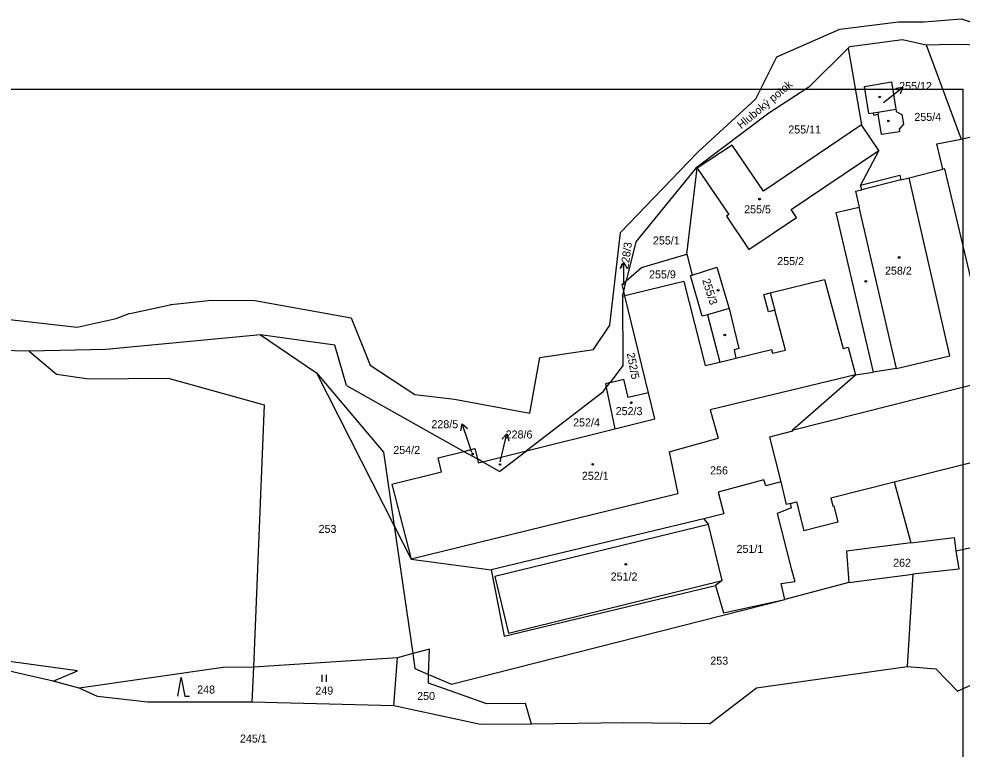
# Model space of a CAD drawing. Extents: x -670359 to -660124, y -978807 to -970072.
# Drawn here: x -669575.5 to -669375.2, y -977140.1 to -976985.1 of the extents above; entities that cross this region are included whole.
import ezdxf

# ---------------------------------------------------------------- set-up
doc = ezdxf.new("R2010")
doc.units = 0
for name, color, linetype in [('Hranice kat_území', 7, 'Continuous'), ('Hranice parcel', 7, 'Continuous'), ('ML1000', 7, 'Continuous'), ('Parcelní čísla', 7, 'Continuous'), ('Pop  PČ popisy', 7, 'Continuous'), ('Vnitřní kresba', 7, 'Continuous'), ('Značky budov', 7, 'Continuous'), ('Značky kultur', 7, 'Continuous')]:
    doc.layers.add(name, color=color, linetype=linetype)

msp = doc.modelspace()

# ---------------------------------------------------------------- linework, layer by layer
at = {"layer": 'Hranice kat_území'}
for points in [[(-669401.13, -976987.24), (-669388.7, -976985.73)], [(-669388.7, -976985.73), (-669383.24, -976985.74)], [(-669383.24, -976985.74), (-669375.35, -976985.08)], [(-669375.35, -976985.08), (-669372.93, -976985.84)], [(-669414.53, -976993.17), (-669401.13, -976987.24)], [(-669418.98, -977002.09), (-669414.53, -976993.17)], [(-669431.16, -977013.24), (-669418.98, -977002.09)], [(-669447.74, -977030.42), (-669431.53, -977013.62)], [(-669431.53, -977013.62), (-669431.16, -977013.24)], [(-669450, -977050.14), (-669447.74, -977030.42)], [(-669551.59, -977047.54), (-669543.38, -977045.77)], [(-669543.12, -977045.72), (-669543.38, -977045.77)], [(-669543.12, -977045.72), (-669534.58, -977044.84)], [(-669534.58, -977044.84), (-669525.37, -977044.9)], [(-669525.37, -977044.9), (-669504.89, -977048.55)], [(-669554.86, -977048.71), (-669552.1, -977047.65)], [(-669552.1, -977047.65), (-669551.59, -977047.54)], [(-669578.74, -977048.77), (-669563.12, -977050.54)], [(-669563.12, -977050.54), (-669554.86, -977048.71)], [(-669504.89, -977048.55), (-669500.91, -977058.64)], [(-669453.46, -977055.29), (-669450, -977050.14)], [(-669464.85, -977056.99), (-669453.46, -977055.29)], [(-669466.98, -977068.84), (-669464.85, -977056.99)], [(-669500.91, -977058.64), (-669491.39, -977064.86)], [(-669491.39, -977064.86), (-669482.95, -977065.82)], [(-669482.95, -977065.82), (-669466.98, -977068.84)]]:
    msp.add_lwpolyline(points, dxfattribs=at)
at = {"layer": 'Hranice parcel'}
for points in [[(-669398.99, -976990.92), (-669387.84, -976989.47)], [(-669387.84, -976989.47), (-669382.81, -976990.56)], [(-669407.72, -976999.55), (-669399.36, -976991.28)], [(-669398.99, -976990.92), (-669399.36, -976991.28)], [(-669399.36, -976991.28), (-669396.52, -977007.58)], [(-669382.81, -976990.56), (-669377.15, -976990.43)], [(-669382.81, -976990.56), (-669375.35, -977010.62)], [(-669377.15, -976990.43), (-669370.26, -976990.58)], [(-669407.72, -976999.55), (-669416.25, -977005.08)], [(-669395.01, -977005.17), (-669395.94, -976999.41), (-669390.17, -976998.48), (-669389.26, -977004.25)], [(-669375.35, -977010.62), (-669338.45, -977001.93)], [(-669389.26, -977004.25), (-669389.19, -977004.72)], [(-669416.25, -977005.08), (-669431.7, -977016.79)], [(-669395.01, -977005.17), (-669394.06, -977005.02)], [(-669394.06, -977005.02), (-669393.98, -977005.51), (-669393, -977005.35)], [(-669389.19, -977004.72), (-669387.97, -977005.42), (-669387.64, -977007.41), (-669388.58, -977008.51), (-669388.5, -977009.05), (-669392.31, -977009.62), (-669393, -977005.35)], [(-669396.52, -977007.58), (-669417.33, -977021.64)], [(-669392.85, -977013.01), (-669396.52, -977007.58)], [(-669424.02, -977011.91), (-669431.42, -977016.79)], [(-669417.33, -977021.64), (-669424.02, -977011.91)], [(-669380.54, -977011.61), (-669375.35, -977010.62)], [(-669379.29, -977017.02), (-669380.54, -977011.61)], [(-669411.46, -977025.59), (-669392.85, -977013.01)], [(-669392.85, -977013.01), (-669396.73, -977020.39)], [(-669431.7, -977016.79), (-669444.5, -977032.45)], [(-669433.62, -977035.07), (-669431.42, -977016.79)], [(-669431.7, -977016.79), (-669431.42, -977016.79)], [(-669431.42, -977016.79), (-669424.75, -977026.65)], [(-669396.73, -977020.39), (-669388.44, -977018.29)], [(-669388.44, -977018.29), (-669388.19, -977019.26)], [(-669386.42, -977018.82), (-669379.29, -977017.02)], [(-669378.87, -977016.91), (-669379.29, -977017.02)], [(-669372.89, -977041.92), (-669378.87, -977016.91)], [(-669388.19, -977019.26), (-669386.42, -977018.82)], [(-669377.79, -977056.66), (-669386.42, -977018.82)], [(-669397.84, -977021.7), (-669396.48, -977021.36)], [(-669397.84, -977021.7), (-669397.06, -977025.06)], [(-669396.48, -977021.36), (-669396.73, -977020.39)], [(-669410.34, -977027.24), (-669411.46, -977025.59)], [(-669402, -977026.22), (-669397.06, -977025.06)], [(-669402, -977026.22), (-669394.09, -977060.1)], [(-669424.75, -977026.65), (-669425.25, -977026.99)], [(-669425.25, -977026.99), (-669420.46, -977034.08)], [(-669420.46, -977034.08), (-669410.34, -977027.24)], [(-669444.5, -977032.45), (-669446.51, -977040.7)], [(-669443.28, -977037.86), (-669433.62, -977035.07)], [(-669433.62, -977035.07), (-669432.49, -977039.48)], [(-669446.51, -977040.7), (-669443.28, -977037.86)], [(-669432.49, -977039.48), (-669427.3, -977037.82)], [(-669427.3, -977037.82), (-669424.8, -977046.18)], [(-669432.87, -977039.6), (-669432.49, -977039.48)], [(-669430.4, -977048.22), (-669432.87, -977039.6)], [(-669415.92, -977043.26), (-669404.38, -977040.39)], [(-669404.38, -977040.39), (-669400.43, -977055.09)], [(-669447.38, -977041.47), (-669446.51, -977040.7)], [(-669447.04, -977042.9), (-669447.38, -977041.47)], [(-669447.04, -977042.9), (-669446.51, -977040.7)], [(-669434.29, -977040.86), (-669446.81, -977043.86)], [(-669434.29, -977040.86), (-669429.75, -977058.7)], [(-669447.3, -977043.97), (-669447.04, -977042.9)], [(-669447.3, -977043.97), (-669446.81, -977043.86)], [(-669447.3, -977043.97), (-669447.2, -977058.7)], [(-669441.81, -977064.46), (-669446.81, -977043.86)], [(-669417.28, -977043.62), (-669415.92, -977043.26)], [(-669416.3, -977047.29), (-669417.28, -977043.62)], [(-669424.8, -977046.18), (-669424.68, -977046.61)], [(-669429.25, -977047.9), (-669430.4, -977048.22)], [(-669429.25, -977047.9), (-669426.64, -977057.95)], [(-669424.68, -977046.61), (-669422.59, -977055.11)], [(-669414.95, -977046.93), (-669416.3, -977047.29)], [(-669412.69, -977055.44), (-669414.95, -977046.93)], [(-669524.19, -977052.18), (-669557.04, -977055.26)], [(-669508.4, -977054.4), (-669524.19, -977052.18)], [(-669524.19, -977052.18), (-669512.31, -977060.26)], [(-669505.9, -977062.9), (-669508.4, -977054.4)], [(-669411.24, -977072.45), (-669333.62, -977052.81)], [(-669573.27, -977055.67), (-669619.98, -977054.59)], [(-669557.04, -977055.26), (-669573.27, -977055.67)], [(-669573.27, -977055.67), (-669567.49, -977060.51)], [(-669422.59, -977055.11), (-669423.62, -977055.37)], [(-669423.62, -977055.37), (-669423.26, -977057.13)], [(-669423.26, -977057.13), (-669415.65, -977055.28)], [(-669415.65, -977055.28), (-669415.45, -977056.1)], [(-669415.45, -977056.1), (-669412.69, -977055.44)], [(-669400.43, -977055.09), (-669399.37, -977054.81)], [(-669399.37, -977054.81), (-669397.79, -977060.7)], [(-669429.75, -977058.7), (-669426.64, -977057.95)], [(-669426.64, -977057.95), (-669423.26, -977057.13)], [(-669389.08, -977059.29), (-669377.79, -977056.66)], [(-669512.31, -977060.26), (-669495.77, -977092.76)], [(-669447.2, -977058.7), (-669449.93, -977062.31)], [(-669397.79, -977060.7), (-669394.09, -977060.1)], [(-669389.08, -977059.29), (-669394.09, -977060.1)], [(-669567.49, -977060.51), (-669560.61, -977061.51)], [(-669560.61, -977061.51), (-669543.81, -977061.41)], [(-669543.81, -977061.41), (-669523.39, -977067.04)], [(-669450.74, -977063.38), (-669449.93, -977062.31)], [(-669449.93, -977062.31), (-669447.03, -977061.61)], [(-669446.09, -977065.49), (-669447.03, -977061.61)], [(-669397.79, -977060.7), (-669428.7, -977068.08)], [(-669411.24, -977072.45), (-669397.79, -977060.7)], [(-669505.9, -977062.9), (-669481, -977076.92)], [(-669451.51, -977064.38), (-669467.68, -977076.8)], [(-669451.51, -977064.38), (-669450.74, -977063.38)], [(-669450.74, -977063.38), (-669448.9, -977072.13)], [(-669441.81, -977064.46), (-669446.09, -977065.49)], [(-669440.46, -977070.03), (-669441.81, -977064.46)], [(-669523.39, -977067.04), (-669525.65, -977122.76)], [(-669428.7, -977068.08), (-669426.99, -977074.14)], [(-669448.9, -977072.13), (-669440.46, -977070.03)], [(-669467.68, -977076.8), (-669448.9, -977072.13)], [(-669411.24, -977072.45), (-669411.19, -977072.65)], [(-669389.6, -977083.42), (-669341.17, -977071.24)], [(-669437.4, -977077.05), (-669426.99, -977074.14)], [(-669411.19, -977072.65), (-669416.11, -977073.89)], [(-669416.11, -977073.89), (-669413.71, -977083.42)], [(-669481, -977076.92), (-669478.67, -977076.34)], [(-669478.67, -977076.34), (-669478.12, -977078.54)], [(-669486.48, -977078.28), (-669481, -977076.92)], [(-669485.73, -977081.29), (-669486.48, -977078.28)], [(-669481, -977076.92), (-669478.12, -977078.54)], [(-669477.06, -977079.14), (-669467.68, -977076.8)], [(-669473.4, -977081.2), (-669467.68, -977076.8)], [(-669437.4, -977077.05), (-669435.56, -977085.94)], [(-669477.06, -977079.14), (-669478.12, -977078.54)], [(-669473.4, -977081.2), (-669477.06, -977079.14)], [(-669496.31, -977083.92), (-669485.73, -977081.29)], [(-669496.31, -977083.92), (-669492.19, -977099.78)], [(-669417.26, -977082.95), (-669427.01, -977085.57)], [(-669416.86, -977084.23), (-669417.26, -977082.95)], [(-669413.71, -977083.42), (-669416.86, -977084.23)], [(-669413.71, -977083.42), (-669412.51, -977088.2)], [(-669403.06, -977086.8), (-669389.6, -977083.42)], [(-669389.6, -977083.42), (-669386.08, -977096.35)], [(-669435.56, -977085.94), (-669492.19, -977099.78)], [(-669427.01, -977085.57), (-669425.78, -977090.2)], [(-669411.61, -977087.97), (-669412.51, -977088.2)], [(-669411.61, -977087.97), (-669410.33, -977087.65)], [(-669411.39, -977088.91), (-669411.61, -977087.97)], [(-669410.33, -977087.65), (-669408.79, -977093.76)], [(-669403.06, -977086.8), (-669402.62, -977088.55)], [(-669425.78, -977090.2), (-669430.01, -977091.26)], [(-669411.39, -977088.91), (-669414.43, -977090.13)], [(-669414.43, -977090.13), (-669411.48, -977101.78)], [(-669402.62, -977088.55), (-669402.43, -977088.5)], [(-669402.43, -977088.5), (-669401.56, -977091.94)], [(-669430.01, -977091.26), (-669475.22, -977102.08)], [(-669430.01, -977091.26), (-669429.04, -977092.43)], [(-669426.11, -977104.37), (-669429.04, -977092.43)], [(-669401.56, -977091.94), (-669408.79, -977093.76)], [(-669495.77, -977092.76), (-669492.19, -977099.78)], [(-669376.48, -977098.05), (-669352.25, -977092.79)], [(-669386.08, -977096.35), (-669399.75, -977098.11)], [(-669386.08, -977096.35), (-669376.89, -977095.18)], [(-669376.89, -977095.18), (-669376.48, -977098.05)], [(-669399.75, -977098.11), (-669399.23, -977104.74)], [(-669376.48, -977098.05), (-669375.9, -977101.96)], [(-669492.19, -977099.78), (-669475.22, -977102.08)], [(-669475.22, -977102.08), (-669472.42, -977116.13)], [(-669411.48, -977101.78), (-669410.67, -977104.57)], [(-669375.9, -977101.96), (-669385.65, -977102.98)], [(-669426.11, -977104.37), (-669427.54, -977105.39)], [(-669399.23, -977104.74), (-669385.65, -977102.98)], [(-669385.65, -977102.98), (-669386.82, -977122.57)], [(-669472.42, -977116.13), (-669427.54, -977105.39)], [(-669427.54, -977105.39), (-669425.83, -977111.21)], [(-669413.63, -977104.99), (-669410.67, -977104.57)], [(-669412.81, -977108.34), (-669413.63, -977104.99)], [(-669425.83, -977111.21), (-669412.81, -977108.34)], [(-669563.07, -977123.54), (-669592.04, -977119.56)], [(-669491.86, -977119.87), (-669495.11, -977120.74)], [(-669488.32, -977118.94), (-669491.86, -977119.87)], [(-669488.47, -977124.27), (-669488.32, -977118.94)], [(-669376.16, -977127.86), (-669358.02, -977119.6)], [(-669495.11, -977120.74), (-669525.65, -977122.76)], [(-669495.86, -977130.97), (-669495.11, -977120.74)], [(-669568.18, -977125.73), (-669579.07, -977123.23)], [(-669568.18, -977125.73), (-669563.07, -977123.54)], [(-669532.13, -977122.79), (-669562.65, -977127.21)], [(-669525.65, -977122.76), (-669532.13, -977122.79)], [(-669525.65, -977122.76), (-669526.01, -977130.19)], [(-669488.52, -977126.13), (-669488.47, -977124.27)], [(-669418.86, -977127.15), (-669386.82, -977122.57)], [(-669386.82, -977122.57), (-669380.74, -977123.09)], [(-669380.74, -977123.09), (-669376.16, -977127.86)], [(-669562.65, -977127.21), (-669568.18, -977125.73)], [(-669476.11, -977130.53), (-669488.52, -977126.13)], [(-669558.8, -977128.95), (-669562.65, -977127.21)], [(-669428.82, -977134.8), (-669418.86, -977127.15)], [(-669548.16, -977130.16), (-669558.8, -977128.95)], [(-669526.01, -977130.19), (-669548.16, -977130.16)], [(-669495.86, -977130.97), (-669526.01, -977130.19)], [(-669467.87, -977130.48), (-669476.11, -977130.53)], [(-669466.65, -977134.87), (-669467.87, -977130.48)], [(-669477.44, -977134.93), (-669495.86, -977130.97)], [(-669466.65, -977134.87), (-669477.44, -977134.93)], [(-669447.05, -977134.59), (-669466.65, -977134.87)], [(-669428.82, -977134.8), (-669447.05, -977134.59)]]:
    msp.add_lwpolyline(points, dxfattribs=at)
at = {"layer": 'ML1000'}
msp.add_lwpolyline([(-669375, -977000), (-669375, -977500), (-670000, -977500), (-670000, -977000)], close=True, dxfattribs=at)
at = {"layer": 'Parcelní čísla'}
for p, q in [((-669389.25, -976999.8), (-669387.77, -976999.57)), ((-669391.87, -977002.85), (-669390.89, -977002.07)), ((-669447.8, -977038.1), (-669447.05, -977036.8)), ((-669447.05, -977041.56), (-669447.05, -977040.8)), ((-669481.64, -977072.53), (-669481.34, -977071.06)), ((-669472.92, -977074.3), (-669471.89, -977073.21)), ((-669479.29, -977077.18), (-669480.07, -977074.85)), ((-669473.3, -977079.17), (-669472.81, -977077.1))]:
    msp.add_line(p, q, dxfattribs=at)
for points in [[(-669390.89, -977002.07), (-669387.77, -976999.57), (-669388.31, -977000.97)], [(-669447.05, -977040.8), (-669447.05, -977036.8), (-669446.3, -977038.1)], [(-669480.07, -977074.85), (-669481.34, -977071.06), (-669480.21, -977072.05)], [(-669472.81, -977077.1), (-669471.89, -977073.21), (-669471.46, -977074.65)]]:
    msp.add_lwpolyline(points, dxfattribs=at)
at = {"layer": 'Vnitřní kresba'}
for points in [[(-669393.08, -977004.86), (-669389.26, -977004.25)], [(-669394.06, -977005.02), (-669393.08, -977004.86)], [(-669393.08, -977004.86), (-669393, -977005.35)], [(-669388.19, -977019.26), (-669396.48, -977021.36)], [(-669389.08, -977059.29), (-669397.06, -977025.06)], [(-669446.81, -977043.86), (-669447.04, -977042.9)], [(-669415.92, -977043.26), (-669414.95, -977046.93)], [(-669424.68, -977046.61), (-669429.25, -977047.9)], [(-669512.31, -977060.26), (-669498.02, -977077.11)], [(-669449.93, -977062.31), (-669450.92, -977062.55)], [(-669450.92, -977062.55), (-669450.74, -977063.38)], [(-669498.02, -977077.11), (-669495.77, -977092.76)], [(-669478.12, -977078.54), (-669477.92, -977079.35)], [(-669477.92, -977079.35), (-669477.06, -977079.14)], [(-669429.04, -977092.43), (-669474.43, -977103.52)], [(-669495.77, -977092.76), (-669491.86, -977119.87)], [(-669474.43, -977103.52), (-669471.5, -977115.51)], [(-669471.5, -977115.51), (-669426.11, -977104.37)], [(-669399.23, -977104.74), (-669412.81, -977108.34)], [(-669483.62, -977126.35), (-669412.81, -977108.34)], [(-669491.86, -977119.87), (-669491.41, -977123)], [(-669491.41, -977123), (-669488.47, -977124.27)], [(-669488.47, -977124.27), (-669483.62, -977126.35)]]:
    msp.add_lwpolyline(points, dxfattribs=at)
at = {"layer": 'Značky budov'}
for centre in [(-669392.68, -977001.66), (-669418.19, -977023.36), (-669388.56, -977035.75), (-669427, -977042.73), (-669445.42, -977066.6), (-669453.65, -977079.67), (-669446.61, -977100.91)]:
    msp.add_circle(centre, 0.175, dxfattribs=at)
at = {"layer": 'Značky kultur'}
for p, q in [((-669511.14, -977124.37), (-669511.14, -977125.87)), ((-669510.14, -977125.87), (-669510.14, -977124.37))]:
    msp.add_line(p, q, dxfattribs=at)
msp.add_lwpolyline([(-669541.76, -977128.93), (-669541.01, -977124.93), (-669540.26, -977128.93), (-669539.26, -977128.93)], dxfattribs=at)
for centre in [(-669392.68, -977001.66), (-669390.86, -977006.76), (-669418.19, -977023.36), (-669388.56, -977035.75), (-669395.64, -977040.83), (-669427, -977042.73), (-669425.58, -977052.21), (-669445.42, -977066.6), (-669479.11, -977077.51), (-669473.33, -977079.71), (-669453.65, -977079.67), (-669446.61, -977100.91)]:
    msp.add_circle(centre, 0.175, dxfattribs=at)

# ---------------------------------------------------------------- texts
at = {"layer": 'Parcelní čísla'}
for s, height, p in [('255/12', 1.7, (-669388.55, -977000.19)), ('255/12', 0.1, (-669391.87, -977002.85)), ('255/4', 1.7, (-669385.32, -977006.75)), ('255/11', 1.7, (-669412.09, -977009.42)), ('255/5', 1.7, (-669421.47, -977026.37)), ('255/1', 1.7, (-669440.84, -977032.99)), ('255/2', 1.7, (-669414.44, -977037.37)), ('255/9', 1.7, (-669441.66, -977040.19)), ('258/2', 1.7, (-669391.56, -977039.4)), ('228/3', 0.1, (-669447.05, -977041.56)), ('252/3', 1.7, (-669448.75, -977069.22)), ('228/5', 1.7, (-669487.88, -977072)), ('252/4', 1.7, (-669457.79, -977071.63)), ('228/6', 1.7, (-669472.12, -977074.18)), ('254/2', 1.7, (-669495.98, -977077.47)), ('228/5', 0.1, (-669479.29, -977077.18)), ('228/6', 0.1, (-669473.3, -977079.17)), ('256', 1.7, (-669428.7, -977081.81)), ('252/1', 1.7, (-669455.93, -977082.96)), ('253', 1.7, (-669511.84, -977094.23)), ('251/1', 1.7, (-669423.08, -977098.48)), ('262', 1.7, (-669389.83, -977101.42)), ('251/2', 1.7, (-669449.81, -977104.35)), ('253', 1.7, (-669428.65, -977122.21)), ('248', 1.7, (-669537.62, -977128.34)), ('249', 1.7, (-669512.53, -977128.57)), ('250', 1.7, (-669490.91, -977129.72)), ('245/1', 1.7, (-669528.54, -977138.76))]:
    msp.add_text(s, height=height, dxfattribs=at).set_placement(p)
for s, rotation, p in [('228/3', 82.3739, (-669446.04, -977038.24)), ('255/3', 287.6844, (-669430.4, -977040.55)), ('252/5', 280.7912, (-669446.4, -977056.13))]:
    msp.add_text(s, height=1.7, rotation=rotation, dxfattribs=at).set_placement(p)
at = {"layer": 'Pop  PČ popisy'}
msp.add_text('Hluboký potok', height=1.7, rotation=40.144, dxfattribs=at).set_placement((-669422.06, -977008.55))

doc.saveas('drawing.dxf')
